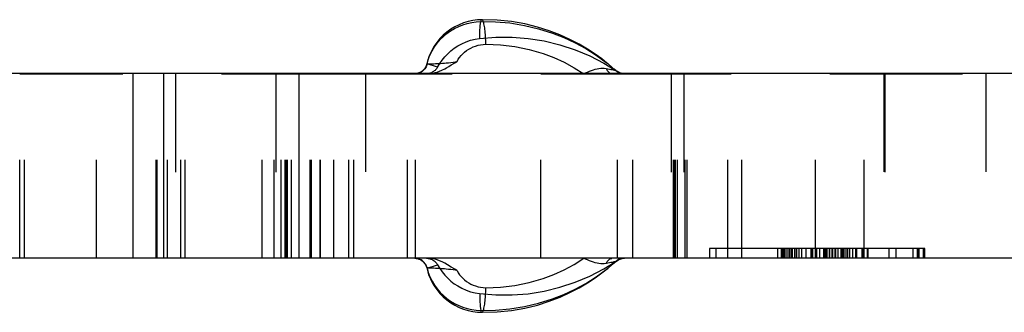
# Model space of a CAD drawing. Header units: inches. Extents: x 3 to 289, y 4 to 291.
# Tile 568 of 634: x 185.691 to 186.691, y 138.884 to 139.181. Entities that reach past the tile are written whole.
import ezdxf

# ---------------------------------------------------------------- set-up
doc = ezdxf.new("R2010")
doc.units = ezdxf.units.IN
doc.header["$LTSCALE"] = 0.5
doc.header["$MEASUREMENT"] = 0
doc.linetypes.add('HIDDEN', pattern=[0.225, 0.15, -0.075])
doc.layers.add('DBU', color=7, linetype='Continuous')

msp = doc.modelspace()

# ---------------------------------------------------------------- linework, layer by layer
at = {"layer": 'DBU', "color": 30, "linetype": 'Continuous'}
for p, q in [((186.151, 139.1806), (186.1463, 139.1795)), ((186.1558, 139.1812), (186.151, 139.1806)), ((186.1606, 139.1814), (186.1558, 139.1812)), ((186.1758, 139.1811), (186.1606, 139.1814)), ((186.1903, 139.1796), (186.1758, 139.1811)), ((186.1287, 139.1717), (186.1247, 139.1689)), ((186.1248, 139.1675), (186.1286, 139.1702)), ((186.1286, 139.1702), (186.1326, 139.1726)), ((186.1328, 139.1742), (186.1287, 139.1717)), ((186.1326, 139.1726), (186.1368, 139.1746)), ((186.1372, 139.1764), (186.1328, 139.1742)), ((186.1368, 139.1746), (186.1411, 139.1763)), ((186.1417, 139.1781), (186.1372, 139.1764)), ((186.1411, 139.1763), (186.1455, 139.1776)), ((186.1463, 139.1795), (186.1417, 139.1781)), ((186.1455, 139.1776), (186.15, 139.1786)), ((186.15, 139.1786), (186.1546, 139.1793)), ((186.1546, 139.1793), (186.1592, 139.1796)), ((186.2039, 139.1772), (186.1903, 139.1796)), ((186.2167, 139.174), (186.2039, 139.1772)), ((186.2286, 139.1703), (186.2167, 139.174)), ((186.2396, 139.166), (186.2286, 139.1703)), ((186.1176, 139.1622), (186.1145, 139.1584)), ((186.1148, 139.1576), (186.1179, 139.1612)), ((186.121, 139.1657), (186.1176, 139.1622)), ((186.1179, 139.1612), (186.1212, 139.1645)), ((186.1247, 139.1689), (186.121, 139.1657)), ((186.1212, 139.1645), (186.1248, 139.1675)), ((186.1443, 139.1589), (186.1488, 139.1605)), ((186.1488, 139.1605), (186.1534, 139.1616)), ((186.1534, 139.1616), (186.158, 139.1624)), ((186.158, 139.1624), (186.1744, 139.1638)), ((186.1744, 139.1638), (186.1909, 139.1638)), ((186.1909, 139.1638), (186.2073, 139.1625)), ((186.2073, 139.1625), (186.2236, 139.1599)), ((186.2498, 139.1614), (186.2396, 139.166)), ((186.2591, 139.1566), (186.2498, 139.1614)), ((186.1098, 139.151), (186.1081, 139.1475)), ((186.1097, 139.1498), (186.1121, 139.1538)), ((186.1118, 139.1544), (186.1098, 139.151)), ((186.1145, 139.1584), (186.1118, 139.1544)), ((186.1121, 139.1538), (186.1148, 139.1576)), ((186.1288, 139.1498), (186.1323, 139.1524)), ((186.1323, 139.1524), (186.1358, 139.1548)), ((186.1358, 139.1548), (186.14, 139.157)), ((186.14, 139.157), (186.1443, 139.1589)), ((186.2236, 139.1599), (186.2396, 139.156)), ((186.2396, 139.156), (186.255, 139.1509)), ((186.255, 139.1509), (186.2699, 139.1447)), ((186.2676, 139.1516), (186.2591, 139.1566)), ((186.2753, 139.1466), (186.2676, 139.1516)), ((186.1054, 139.1402), (186.1045, 139.1364)), ((186.1046, 139.1365), (186.1059, 139.1411)), ((186.1066, 139.1439), (186.1054, 139.1402)), ((186.1059, 139.1411), (186.1076, 139.1455)), ((186.1081, 139.1475), (186.1066, 139.1439)), ((186.1076, 139.1455), (186.1097, 139.1498)), ((186.1175, 139.137), (186.12, 139.1405)), ((186.12, 139.1405), (186.1227, 139.1438)), ((186.1227, 139.1438), (186.1257, 139.1469)), ((186.1257, 139.1469), (186.1288, 139.1498)), ((186.2699, 139.1447), (186.2843, 139.1373)), ((186.2822, 139.1416), (186.2753, 139.1466)), ((186.2869, 139.1378), (186.2822, 139.1416)), ((186.1007, 139.1301), (186.1003, 139.1297)), ((186.1011, 139.1305), (186.1007, 139.1301)), ((186.1016, 139.1311), (186.1011, 139.1305)), ((186.1021, 139.1317), (186.1016, 139.1311)), ((186.1026, 139.1324), (186.1021, 139.1317)), ((186.103, 139.1331), (186.1026, 139.1324)), ((186.1034, 139.1339), (186.103, 139.1331)), ((186.1038, 139.1347), (186.1034, 139.1339)), ((186.104, 139.1356), (186.1038, 139.1347)), ((186.1043, 139.1365), (186.104, 139.1356)), ((186.1044, 139.1365), (186.1043, 139.1365)), ((186.1043, 139.1365), (186.1043, 139.1365)), ((186.1046, 139.1365), (186.1044, 139.1365)), ((186.1133, 139.1305), (186.1127, 139.1299)), ((186.1139, 139.1311), (186.1133, 139.1305)), ((186.1144, 139.1318), (186.1139, 139.1311)), ((186.1149, 139.1325), (186.1144, 139.1318)), ((186.1153, 139.1333), (186.1149, 139.1325)), ((186.1153, 139.1333), (186.1175, 139.137)), ((186.2843, 139.1373), (186.2948, 139.1309)), ((186.2883, 139.1367), (186.2869, 139.1378)), ((186.2882, 139.1368), (186.2931, 139.1326)), ((186.2931, 139.1326), (186.2946, 139.1313)), ((186.2965, 139.1298), (186.2946, 139.1313)), ((186.2948, 139.1309), (186.2965, 139.1298)), ((184.9746, 139.1271), (185.806, 139.1271)), ((185.806, 139.1271), (185.8372, 139.1271)), ((185.8372, 139.1271), (185.9746, 139.1271)), ((185.9746, 138.9391), (185.9746, 139.1271)), ((185.9746, 139.1271), (186.806, 139.1271)), ((186.0958, 139.1271), (186.0957, 139.1271)), ((186.0961, 139.1273), (186.0958, 139.1271)), ((186.0964, 139.1274), (186.0961, 139.1273)), ((186.0968, 139.1275), (186.0964, 139.1274)), ((186.0972, 139.1277), (186.0968, 139.1275)), ((186.0976, 139.1279), (186.0972, 139.1277)), ((186.0979, 139.1281), (186.0976, 139.1279)), ((186.0983, 139.1283), (186.0979, 139.1281)), ((186.0987, 139.1285), (186.0983, 139.1283)), ((186.0991, 139.1288), (186.0987, 139.1285)), ((186.0995, 139.1291), (186.0991, 139.1288)), ((186.0999, 139.1294), (186.0995, 139.1291)), ((186.1003, 139.1297), (186.0999, 139.1294)), ((186.1083, 139.1273), (186.1077, 139.1271)), ((186.1091, 139.1276), (186.1083, 139.1273)), ((186.1098, 139.128), (186.1091, 139.1276)), ((186.1106, 139.1284), (186.1098, 139.128)), ((186.1113, 139.1289), (186.1106, 139.1284)), ((186.112, 139.1294), (186.1113, 139.1289)), ((186.1127, 139.1299), (186.112, 139.1294)), ((186.2965, 139.1298), (186.298, 139.1288)), ((186.299, 139.1282), (186.298, 139.1288)), ((186.2999, 139.1277), (186.299, 139.1282)), ((186.3009, 139.1273), (186.2999, 139.1277)), ((186.3016, 139.1271), (186.3009, 139.1273)), ((185.806, 138.9391), (184.9746, 138.9391)), ((185.8372, 138.9391), (185.806, 138.9391)), ((185.9746, 138.9391), (185.8372, 138.9391)), ((186.806, 138.9391), (185.9746, 138.9391)), ((186.0921, 138.9391), (186.0925, 138.9391)), ((186.0925, 138.9391), (186.093, 138.9391)), ((186.093, 138.9391), (186.0934, 138.939)), ((186.0934, 138.939), (186.094, 138.939)), ((186.094, 138.939), (186.0945, 138.9389)), ((186.0945, 138.9389), (186.0951, 138.9388)), ((186.0951, 138.9388), (186.0956, 138.9386)), ((186.0956, 138.9386), (186.0963, 138.9384)), ((186.0963, 138.9384), (186.0969, 138.9381)), ((186.0969, 138.9381), (186.0975, 138.9379)), ((186.0975, 138.9379), (186.0982, 138.9375)), ((186.0982, 138.9375), (186.0988, 138.9371)), ((186.0988, 138.9371), (186.0995, 138.9367)), ((186.0995, 138.9367), (186.1001, 138.9362)), ((186.1001, 138.9362), (186.1008, 138.9356)), ((186.1008, 138.9356), (186.1014, 138.935)), ((186.1014, 138.935), (186.1019, 138.9343)), ((186.1019, 138.9343), (186.1025, 138.9335)), ((186.1025, 138.9335), (186.1029, 138.9328)), ((186.1029, 138.9328), (186.1034, 138.9319)), ((186.1034, 138.9319), (186.1037, 138.9311)), ((186.1037, 138.9311), (186.104, 138.9302)), ((186.104, 138.9302), (186.1043, 138.9293)), ((186.1041, 138.9391), (186.1049, 138.9391)), ((186.1049, 138.9391), (186.1058, 138.939)), ((186.1058, 138.939), (186.1066, 138.9389)), ((186.1066, 138.9389), (186.1075, 138.9387)), ((186.1075, 138.9387), (186.1083, 138.9384)), ((186.1083, 138.9384), (186.1091, 138.9381)), ((186.1091, 138.9381), (186.1098, 138.9378)), ((186.1098, 138.9378), (186.1106, 138.9373)), ((186.1106, 138.9373), (186.1113, 138.9369)), ((186.1113, 138.9369), (186.112, 138.9364)), ((186.112, 138.9364), (186.1127, 138.9358)), ((186.1127, 138.9358), (186.1133, 138.9352)), ((186.1133, 138.9352), (186.1139, 138.9346)), ((186.1139, 138.9346), (186.1144, 138.9339)), ((186.1144, 138.9339), (186.1149, 138.9332)), ((186.1149, 138.9332), (186.1153, 138.9325)), ((186.1153, 138.9325), (186.1175, 138.9288)), ((186.2843, 138.9285), (186.2948, 138.9348)), ((186.2882, 138.9289), (186.2931, 138.9331)), ((186.2931, 138.9331), (186.2946, 138.9345)), ((186.2946, 138.9345), (186.2965, 138.9359)), ((186.2948, 138.9348), (186.2965, 138.9359)), ((186.2965, 138.9359), (186.298, 138.937)), ((186.298, 138.937), (186.2989, 138.9375)), ((186.2989, 138.9375), (186.2998, 138.938)), ((186.2998, 138.938), (186.3008, 138.9384)), ((186.3008, 138.9384), (186.3018, 138.9387)), ((186.3018, 138.9387), (186.3029, 138.9389)), ((186.3029, 138.9389), (186.3039, 138.9391)), ((186.3039, 138.9391), (186.305, 138.9391)), ((186.1044, 138.9293), (186.1043, 138.9293)), ((186.1043, 138.9293), (186.1043, 138.9293)), ((186.1043, 138.9293), (186.1043, 138.9293)), ((186.1043, 138.9293), (186.1044, 138.9293)), ((186.1045, 138.9293), (186.1044, 138.9293)), ((186.1044, 138.9293), (186.1046, 138.9292)), ((186.1045, 138.9293), (186.1054, 138.9255)), ((186.1054, 138.9255), (186.1066, 138.9218)), ((186.1066, 138.9218), (186.1081, 138.9182)), ((186.1175, 138.9288), (186.12, 138.9253)), ((186.12, 138.9253), (186.1227, 138.9219)), ((186.1227, 138.9219), (186.1257, 138.9188)), ((186.255, 138.9148), (186.2699, 138.921)), ((186.2699, 138.921), (186.2843, 138.9285)), ((186.2753, 138.9192), (186.2822, 138.9242)), ((186.2822, 138.9242), (186.2863, 138.9274)), ((186.2863, 138.9274), (186.2883, 138.9291)), ((186.1081, 138.9182), (186.1098, 138.9147)), ((186.1098, 138.9147), (186.1118, 138.9113)), ((186.1118, 138.9113), (186.1145, 138.9073)), ((186.1257, 138.9188), (186.1288, 138.9159)), ((186.1288, 138.9159), (186.1323, 138.9133)), ((186.1323, 138.9133), (186.1358, 138.911)), ((186.1358, 138.911), (186.14, 138.9087)), ((186.2396, 138.9097), (186.255, 138.9148)), ((186.2591, 138.9092), (186.2676, 138.9141)), ((186.2676, 138.9141), (186.2753, 138.9192)), ((186.1145, 138.9073), (186.1176, 138.9035)), ((186.1176, 138.9035), (186.1211, 138.9)), ((186.1211, 138.9), (186.1247, 138.8968)), ((186.14, 138.9087), (186.1443, 138.9068)), ((186.1443, 138.9068), (186.1488, 138.9052)), ((186.1488, 138.9052), (186.1534, 138.9041)), ((186.1534, 138.9041), (186.158, 138.9033)), ((186.158, 138.9033), (186.1744, 138.902)), ((186.1744, 138.902), (186.1909, 138.9019)), ((186.1909, 138.9019), (186.2073, 138.9032)), ((186.2073, 138.9032), (186.2236, 138.9058)), ((186.2236, 138.9058), (186.2396, 138.9097)), ((186.2397, 138.8997), (186.2498, 138.9043)), ((186.2498, 138.9043), (186.2591, 138.9092)), ((186.1247, 138.8968), (186.1287, 138.894)), ((186.1287, 138.894), (186.1329, 138.8915)), ((186.1329, 138.8915), (186.1372, 138.8893)), ((186.2039, 138.8885), (186.2167, 138.8917)), ((186.2167, 138.8917), (186.2286, 138.8955)), ((186.2286, 138.8955), (186.2397, 138.8997)), ((186.1372, 138.8893), (186.1417, 138.8876)), ((186.1417, 138.8876), (186.1463, 138.8862)), ((186.1463, 138.8862), (186.151, 138.8852)), ((186.151, 138.8852), (186.1558, 138.8845)), ((186.1558, 138.8845), (186.1606, 138.8843)), ((186.1606, 138.8843), (186.1758, 138.8847)), ((186.1758, 138.8847), (186.1903, 138.8861)), ((186.1903, 138.8861), (186.2039, 138.8885))]:
    msp.add_line(p, q, dxfattribs=at)
at = {"layer": 'DBU', "color": 4, "linetype": 'Continuous'}
for p, q in [((186.1594, 139.1803), (186.1592, 139.1796)), ((186.1597, 139.1808), (186.1594, 139.1803)), ((186.16, 139.1812), (186.1597, 139.1808)), ((186.1602, 139.1814), (186.16, 139.1812)), ((186.1605, 139.1815), (186.1602, 139.1814)), ((186.1606, 139.1814), (186.1605, 139.1815)), ((186.1592, 139.1796), (186.174, 139.1794)), ((186.174, 139.1794), (186.1888, 139.1781)), ((186.1888, 139.1781), (186.2035, 139.1757)), ((186.2035, 139.1757), (186.2179, 139.1722)), ((186.2179, 139.1722), (186.2321, 139.1678)), ((186.2321, 139.1678), (186.2437, 139.1633)), ((186.2437, 139.1633), (186.255, 139.1581)), ((186.255, 139.1581), (186.2659, 139.1521)), ((186.2659, 139.1521), (186.2765, 139.1455)), ((186.2765, 139.1455), (186.2865, 139.1381)), ((186.1011, 139.1301), (186.1003, 139.1294)), ((186.1018, 139.1309), (186.1011, 139.1301)), ((186.1025, 139.1317), (186.1018, 139.1309)), ((186.1031, 139.1326), (186.1025, 139.1317)), ((186.1036, 139.1335), (186.1031, 139.1326)), ((186.104, 139.1345), (186.1036, 139.1335)), ((186.1043, 139.1355), (186.104, 139.1345)), ((186.1046, 139.1365), (186.1043, 139.1355)), ((186.1043, 139.1365), (186.1043, 139.1365)), ((186.1043, 139.1365), (186.1044, 139.1364)), ((186.1044, 139.1364), (186.1045, 139.1364)), ((186.1153, 139.1333), (186.1046, 139.1365)), ((186.2865, 139.1381), (186.2882, 139.1368)), ((185.806, 138.9391), (185.806, 139.1271)), ((185.8372, 138.9391), (185.8372, 139.1271)), ((186.0967, 139.1273), (186.096, 139.1271)), ((186.0976, 139.1277), (186.0967, 139.1273)), ((186.0986, 139.1282), (186.0976, 139.1277)), ((186.0995, 139.1288), (186.0986, 139.1282)), ((186.1003, 139.1294), (186.0995, 139.1288)), ((186.0936, 138.9391), (186.0925, 138.9391)), ((186.0946, 138.9389), (186.0936, 138.9391)), ((186.0957, 138.9387), (186.0946, 138.9389)), ((186.0967, 138.9384), (186.0957, 138.9387)), ((186.0976, 138.938), (186.0967, 138.9384)), ((186.0986, 138.9375), (186.0976, 138.938)), ((186.0995, 138.937), (186.0986, 138.9375)), ((186.1003, 138.9363), (186.0995, 138.937)), ((186.1011, 138.9356), (186.1003, 138.9363)), ((186.1018, 138.9349), (186.1011, 138.9356)), ((186.1025, 138.934), (186.1018, 138.9349)), ((186.1031, 138.9332), (186.1025, 138.934)), ((186.1036, 138.9322), (186.1031, 138.9332)), ((186.104, 138.9313), (186.1036, 138.9322)), ((186.1043, 138.9303), (186.104, 138.9313)), ((186.1046, 138.9292), (186.1043, 138.9303)), ((186.1046, 138.9292), (186.1153, 138.9325)), ((186.1046, 138.9292), (186.1059, 138.9247)), ((186.1059, 138.9247), (186.1076, 138.9202)), ((186.1076, 138.9202), (186.1097, 138.916)), ((186.2659, 138.9136), (186.2765, 138.9202)), ((186.2765, 138.9202), (186.2865, 138.9276)), ((186.2865, 138.9276), (186.2882, 138.9289)), ((186.1097, 138.916), (186.1121, 138.9119)), ((186.1121, 138.9119), (186.1148, 138.9081)), ((186.255, 138.9077), (186.2659, 138.9136)), ((186.1148, 138.9081), (186.1179, 138.9045)), ((186.1179, 138.9045), (186.1212, 138.9012)), ((186.1212, 138.9012), (186.1248, 138.8982)), ((186.2321, 138.898), (186.2437, 138.9025)), ((186.2437, 138.9025), (186.255, 138.9077)), ((186.1248, 138.8982), (186.1286, 138.8955)), ((186.1286, 138.8955), (186.1326, 138.8932)), ((186.1326, 138.8932), (186.1368, 138.8911)), ((186.1368, 138.8911), (186.1411, 138.8895)), ((186.1888, 138.8877), (186.2035, 138.8901)), ((186.2035, 138.8901), (186.2179, 138.8935)), ((186.2179, 138.8935), (186.2321, 138.898)), ((186.1411, 138.8895), (186.1455, 138.8881)), ((186.1455, 138.8881), (186.15, 138.8871)), ((186.15, 138.8871), (186.1546, 138.8864)), ((186.1546, 138.8864), (186.1592, 138.8861)), ((186.1592, 138.8861), (186.174, 138.8864)), ((186.1592, 138.8861), (186.1594, 138.8854)), ((186.1594, 138.8854), (186.1597, 138.8849)), ((186.1597, 138.8849), (186.16, 138.8845)), ((186.16, 138.8845), (186.1602, 138.8843)), ((186.1602, 138.8843), (186.1605, 138.8843)), ((186.1605, 138.8843), (186.1606, 138.8843)), ((186.174, 138.8864), (186.1888, 138.8877))]:
    msp.add_line(p, q, dxfattribs=at)
at = {"layer": 'DBU', "color": 254, "linetype": 'HIDDEN'}
for p, q in [((186.1608, 139.1813), (186.1606, 139.1814)), ((186.1611, 139.181), (186.1608, 139.1813)), ((186.1614, 139.1806), (186.1611, 139.181)), ((186.1617, 139.18), (186.1614, 139.1806)), ((186.1619, 139.1792), (186.1617, 139.18)), ((186.1622, 139.1783), (186.1619, 139.1792)), ((186.1624, 139.1772), (186.1622, 139.1783)), ((186.1627, 139.176), (186.1624, 139.1772)), ((186.1629, 139.1747), (186.1627, 139.176)), ((186.1632, 139.1732), (186.1629, 139.1747)), ((186.1634, 139.1716), (186.1632, 139.1732)), ((186.1635, 139.17), (186.1634, 139.1716)), ((186.1637, 139.1682), (186.1635, 139.17)), ((186.1639, 139.1664), (186.1637, 139.1682)), ((186.164, 139.1645), (186.1639, 139.1664)), ((186.1641, 139.1625), (186.164, 139.1645)), ((186.1642, 139.1605), (186.1641, 139.1625)), ((186.1643, 139.1585), (186.1642, 139.1605)), ((186.1428, 139.1486), (186.1448, 139.1501)), ((186.1448, 139.1501), (186.1469, 139.1515)), ((186.1469, 139.1515), (186.149, 139.1527)), ((186.149, 139.1527), (186.1514, 139.1538)), ((186.1514, 139.1538), (186.1539, 139.1547)), ((186.1539, 139.1547), (186.1564, 139.1555)), ((186.1564, 139.1555), (186.159, 139.156)), ((186.159, 139.156), (186.1617, 139.1563)), ((186.1617, 139.1563), (186.1643, 139.1565)), ((186.1643, 139.1565), (186.1643, 139.1585)), ((186.1643, 139.1565), (186.1791, 139.156)), ((186.1791, 139.156), (186.1938, 139.1543)), ((186.1938, 139.1543), (186.2083, 139.1513)), ((186.2083, 139.1513), (186.2225, 139.1471)), ((186.1351, 139.1391), (186.1363, 139.1412)), ((186.1363, 139.1412), (186.1377, 139.1432)), ((186.1377, 139.1432), (186.1393, 139.1452)), ((186.1393, 139.1452), (186.141, 139.1469)), ((186.141, 139.1469), (186.1428, 139.1486)), ((186.2225, 139.1471), (186.2333, 139.143)), ((186.2333, 139.143), (186.2438, 139.1382)), ((186.1045, 139.1364), (186.1046, 139.1364)), ((186.1046, 139.1364), (186.1049, 139.1365)), ((186.1049, 139.1365), (186.1053, 139.1365)), ((186.1053, 139.1365), (186.1058, 139.1365)), ((186.1058, 139.1365), (186.1064, 139.1365)), ((186.1064, 139.1365), (186.1071, 139.1365)), ((186.1071, 139.1365), (186.1079, 139.1365)), ((186.1079, 139.1365), (186.1088, 139.1366)), ((186.1088, 139.1366), (186.1101, 139.1366)), ((186.1101, 139.1366), (186.1115, 139.1367)), ((186.1115, 139.1367), (186.1131, 139.1368)), ((186.1131, 139.1368), (186.1148, 139.1369)), ((186.1148, 139.1369), (186.1165, 139.137)), ((186.1165, 139.137), (186.1183, 139.1371)), ((186.1173, 139.1292), (186.1198, 139.1303)), ((186.1183, 139.1371), (186.1202, 139.1373)), ((186.1198, 139.1303), (186.1226, 139.1317)), ((186.1202, 139.1373), (186.1222, 139.1374)), ((186.1222, 139.1374), (186.1241, 139.1376)), ((186.1226, 139.1317), (186.1245, 139.1327)), ((186.1241, 139.1376), (186.1264, 139.1378)), ((186.1245, 139.1327), (186.1267, 139.134)), ((186.1264, 139.1378), (186.1287, 139.1381)), ((186.1267, 139.134), (186.1292, 139.1355)), ((186.1287, 139.1381), (186.131, 139.1384)), ((186.1292, 139.1355), (186.1335, 139.1381)), ((186.131, 139.1384), (186.1331, 139.1388)), ((186.1331, 139.1388), (186.1351, 139.1391)), ((186.1335, 139.1381), (186.1346, 139.1388)), ((186.1346, 139.1388), (186.1349, 139.139)), ((186.1349, 139.139), (186.135, 139.1391)), ((186.135, 139.1391), (186.1351, 139.1391)), ((186.2438, 139.1382), (186.254, 139.1327)), ((186.254, 139.1327), (186.2637, 139.1266)), ((186.2717, 139.1298), (186.2736, 139.1305)), ((186.2736, 139.1305), (186.2755, 139.1311)), ((186.2755, 139.1311), (186.2774, 139.1316)), ((186.2774, 139.1316), (186.2792, 139.132)), ((186.2792, 139.132), (186.2811, 139.1322)), ((186.2811, 139.1322), (186.2829, 139.1322)), ((186.2829, 139.1322), (186.2846, 139.1322)), ((186.2846, 139.1322), (186.2864, 139.1319)), ((186.2864, 139.1319), (186.2881, 139.1316)), ((186.2864, 139.1319), (186.2868, 139.1311)), ((186.2868, 139.1311), (186.2872, 139.1304)), ((186.2872, 139.1304), (186.2877, 139.1297)), ((186.2881, 139.1316), (186.2898, 139.1313)), ((186.2898, 139.1313), (186.2914, 139.131)), ((186.2914, 139.131), (186.2928, 139.1307)), ((186.2928, 139.1307), (186.2937, 139.1305)), ((186.2937, 139.1305), (186.2944, 139.1304)), ((186.2944, 139.1304), (186.295, 139.1302)), ((186.295, 139.1302), (186.2954, 139.1302)), ((186.2954, 139.1302), (186.2957, 139.1301)), ((186.2957, 139.1301), (186.2959, 139.13)), ((186.2959, 139.13), (186.296, 139.13)), ((185.6909, 138.9391), (185.6909, 139.1266)), ((185.6909, 139.1266), (185.6958, 139.1266)), ((185.6958, 138.9391), (185.6958, 139.1266)), ((185.6958, 139.1266), (185.9628, 139.1266)), ((185.7689, 138.9391), (185.7689, 139.1266)), ((185.8296, 138.9391), (185.8296, 139.1266)), ((185.8306, 138.9391), (185.8306, 139.1271)), ((185.841, 138.9391), (185.841, 139.1271)), ((185.8491, 139.1266), (185.8491, 138.9391)), ((185.8545, 138.9391), (185.8545, 139.1266)), ((185.8588, 138.9391), (185.8588, 139.1266)), ((185.9373, 138.9391), (185.9373, 139.1266)), ((185.9493, 138.9391), (185.9493, 139.1266)), ((185.951, 139.1271), (185.951, 138.9391)), ((185.951, 139.1266), (185.951, 138.9391)), ((185.9564, 138.9391), (185.9564, 139.1266)), ((185.9604, 138.9391), (185.9604, 139.1266)), ((185.9615, 138.9391), (185.9615, 139.1271)), ((185.9628, 138.9391), (185.9628, 139.1266)), ((185.9628, 139.1266), (185.986, 139.1266)), ((185.9669, 138.9391), (185.9669, 139.1266)), ((185.986, 138.9391), (185.986, 139.1271)), ((185.986, 138.9391), (185.986, 139.1266)), ((185.986, 139.1266), (185.996, 139.1266)), ((185.9871, 138.9391), (185.9871, 139.1271)), ((185.996, 138.9391), (185.996, 139.1266)), ((185.996, 139.1266), (186.0302, 139.1266)), ((185.9963, 138.9391), (185.9963, 139.1271)), ((186.0098, 138.9391), (186.0098, 139.1271)), ((186.0098, 138.9391), (186.0098, 139.1266)), ((186.0252, 138.9391), (186.0252, 139.1271)), ((186.0252, 138.9391), (186.0252, 139.1266)), ((186.0302, 138.9391), (186.0302, 139.1266)), ((186.0302, 139.1266), (186.2201, 139.1266)), ((186.0421, 139.1271), (186.0421, 138.9391)), ((186.0846, 138.9391), (186.0846, 139.1271)), ((186.0846, 138.9391), (186.0846, 139.1266)), ((186.0936, 139.1267), (186.0925, 139.1266)), ((186.0928, 138.9391), (186.0928, 139.1271)), ((186.0928, 138.9391), (186.0928, 139.1266)), ((186.0946, 139.1268), (186.0936, 139.1267)), ((186.0942, 139.1267), (186.0943, 139.1267)), ((186.0943, 139.1267), (186.0942, 139.1267)), ((186.0942, 139.1267), (186.0942, 139.1267)), ((186.0943, 139.1267), (186.0943, 139.1266)), ((186.0944, 139.1267), (186.0943, 139.1267)), ((186.0943, 139.1266), (186.0945, 139.1266)), ((186.0945, 139.1268), (186.0944, 139.1267)), ((186.0948, 139.1268), (186.0945, 139.1268)), ((186.0945, 139.1266), (186.0949, 139.1266)), ((186.0957, 139.127), (186.0946, 139.1268)), ((186.095, 139.1269), (186.0948, 139.1268)), ((186.0949, 139.1266), (186.0953, 139.1266)), ((186.0952, 139.127), (186.095, 139.1269)), ((186.0955, 139.127), (186.0952, 139.127)), ((186.0953, 139.1266), (186.0959, 139.1266)), ((186.0957, 139.1271), (186.0955, 139.127)), ((186.096, 139.1271), (186.0957, 139.127)), ((186.0959, 139.1266), (186.0967, 139.1266)), ((186.0967, 139.1266), (186.0977, 139.1266)), ((186.1049, 139.1266), (186.1041, 139.1266)), ((186.1058, 139.1267), (186.1049, 139.1266)), ((186.1056, 139.1266), (186.1074, 139.1267)), ((186.1066, 139.1269), (186.1058, 139.1267)), ((186.1075, 139.1271), (186.1066, 139.1269)), ((186.1074, 139.1267), (186.1091, 139.1269)), ((186.1077, 139.1271), (186.1075, 139.1271)), ((186.1091, 139.1269), (186.111, 139.1272)), ((186.111, 139.1272), (186.1129, 139.1277)), ((186.1129, 139.1277), (186.1148, 139.1283)), ((186.1148, 139.1283), (186.1173, 139.1292)), ((186.2201, 138.9391), (186.2201, 139.1266)), ((186.2201, 139.1266), (186.3136, 139.1266)), ((186.2637, 139.1266), (186.2657, 139.1274)), ((186.2657, 139.1274), (186.2677, 139.1283)), ((186.2677, 139.1283), (186.2697, 139.1291)), ((186.2697, 139.1291), (186.2717, 139.1298)), ((186.2877, 139.1297), (186.2883, 139.1291)), ((186.2883, 139.1291), (186.2888, 139.1285)), ((186.2888, 139.1285), (186.2894, 139.128)), ((186.2894, 139.128), (186.29, 139.1276)), ((186.29, 139.1276), (186.2907, 139.1272)), ((186.2907, 139.1272), (186.2913, 139.127)), ((186.2913, 139.127), (186.292, 139.1268)), ((186.292, 139.1268), (186.2923, 139.1267)), ((186.2981, 138.9391), (186.2981, 139.1271)), ((186.2981, 138.9391), (186.2981, 139.1266)), ((186.3019, 139.127), (186.3016, 139.1271)), ((186.303, 139.1268), (186.3019, 139.127)), ((186.304, 139.1267), (186.303, 139.1268)), ((186.305, 139.1266), (186.304, 139.1267)), ((186.3136, 138.9391), (186.3136, 139.1266)), ((186.3136, 139.1266), (186.5486, 139.1266)), ((186.3527, 139.1271), (186.3527, 138.9391)), ((186.3527, 139.1266), (186.3527, 138.9391)), ((186.3549, 138.9391), (186.3549, 139.1271)), ((186.3549, 138.9391), (186.3549, 139.1266)), ((186.3563, 138.9391), (186.3563, 139.1271)), ((186.3563, 138.9391), (186.3563, 139.1266)), ((186.3571, 138.9391), (186.3571, 139.1271)), ((186.3589, 138.9391), (186.3589, 139.1271)), ((186.3589, 138.9391), (186.3589, 139.1266)), ((186.3655, 139.1266), (186.3655, 138.9391)), ((186.3669, 138.9391), (186.3669, 139.1266)), ((186.3687, 138.9391), (186.3687, 139.1266)), ((186.41, 138.9391), (186.41, 139.1266)), ((186.4244, 138.9391), (186.4244, 139.1271)), ((186.4993, 138.9391), (186.4993, 139.1266)), ((186.5486, 139.1266), (186.6909, 139.1266)), ((186.5486, 138.9391), (186.5486, 139.1266)), ((186.5686, 139.1271), (186.5686, 138.9391)), ((186.5696, 139.1266), (186.5696, 138.9391)), ((186.6721, 139.1271), (186.6721, 138.9391)), ((186.3916, 138.9491), (186.3916, 138.9391)), ((186.4645, 138.9491), (186.3916, 138.9491)), ((186.3979, 138.9491), (186.3979, 138.9391)), ((186.461, 138.9391), (186.461, 138.9491)), ((186.5521, 138.9491), (186.4645, 138.9491)), ((186.4645, 138.9391), (186.4645, 138.9491)), ((186.4653, 138.9391), (186.4653, 138.9491)), ((186.4666, 138.9391), (186.4666, 138.9491)), ((186.4669, 138.9391), (186.4669, 138.9491)), ((186.4676, 138.9391), (186.4676, 138.9491)), ((186.4692, 138.9391), (186.4692, 138.9491)), ((186.4693, 138.9391), (186.4693, 138.9491)), ((186.4713, 138.9391), (186.4713, 138.9491)), ((186.4732, 138.9491), (186.4732, 138.9391)), ((186.4732, 138.9391), (186.4732, 138.9491)), ((186.4751, 138.9391), (186.4751, 138.9491)), ((186.4754, 138.9391), (186.4754, 138.9491)), ((186.4757, 138.9391), (186.4757, 138.9491)), ((186.478, 138.9391), (186.478, 138.9491)), ((186.4781, 138.9391), (186.4781, 138.9491)), ((186.4799, 138.9391), (186.4799, 138.9491)), ((186.4799, 138.9491), (186.4799, 138.9391)), ((186.4825, 138.9391), (186.4825, 138.9491)), ((186.4853, 138.9391), (186.4853, 138.9491)), ((186.4898, 138.9391), (186.4898, 138.9491)), ((186.4947, 138.9391), (186.4947, 138.9491)), ((186.4956, 138.9391), (186.4956, 138.9491)), ((186.4962, 138.9391), (186.4962, 138.9491)), ((186.4965, 138.9391), (186.4965, 138.9491)), ((186.5001, 138.9391), (186.5001, 138.9491)), ((186.5004, 138.9391), (186.5004, 138.9491)), ((186.5037, 138.9391), (186.5037, 138.9491)), ((186.5076, 138.9391), (186.5076, 138.9491)), ((186.5089, 138.9391), (186.5089, 138.9491)), ((186.5093, 138.9391), (186.5093, 138.9491)), ((186.5097, 138.9391), (186.5097, 138.9491)), ((186.5101, 138.9391), (186.5101, 138.9491)), ((186.5104, 138.9391), (186.5104, 138.9491)), ((186.5111, 138.9391), (186.5111, 138.9491)), ((186.5134, 138.9391), (186.5134, 138.9491)), ((186.5137, 138.9391), (186.5137, 138.9491)), ((186.516, 138.9391), (186.516, 138.9491)), ((186.5169, 138.9391), (186.5169, 138.9491)), ((186.5192, 138.9391), (186.5192, 138.9491)), ((186.5195, 138.9391), (186.5195, 138.9491)), ((186.5199, 138.9391), (186.5199, 138.9491)), ((186.522, 138.9391), (186.522, 138.9491)), ((186.5222, 138.9391), (186.5222, 138.9491)), ((186.5253, 138.9391), (186.5253, 138.9491)), ((186.526, 138.9391), (186.526, 138.9491)), ((186.5268, 138.9391), (186.5268, 138.9491)), ((186.5279, 138.9391), (186.5279, 138.9491)), ((186.5284, 138.9391), (186.5284, 138.9491)), ((186.5304, 138.9391), (186.5304, 138.9491)), ((186.5321, 138.9391), (186.5321, 138.9491)), ((186.5341, 138.9391), (186.5341, 138.9491)), ((186.5369, 138.9391), (186.5369, 138.9491)), ((186.54, 138.9391), (186.54, 138.9491)), ((186.5411, 138.9391), (186.5411, 138.9491)), ((186.5466, 138.9391), (186.5466, 138.9491)), ((186.5478, 138.9391), (186.5478, 138.9491)), ((186.6044, 138.9491), (186.5521, 138.9491)), ((186.5521, 138.9391), (186.5521, 138.9491)), ((186.5525, 138.9391), (186.5525, 138.9491)), ((186.5738, 138.9391), (186.5738, 138.9491)), ((186.5809, 138.9391), (186.5809, 138.9491)), ((186.5982, 138.9391), (186.5982, 138.9491)), ((186.6026, 138.9391), (186.6026, 138.9491)), ((186.6038, 138.9391), (186.6038, 138.9491)), ((186.6089, 138.9491), (186.6044, 138.9491)), ((186.6044, 138.9391), (186.6044, 138.9491)), ((186.6101, 138.9491), (186.6089, 138.9491)), ((186.6089, 138.9391), (186.6089, 138.9491)), ((186.6101, 138.9391), (186.6101, 138.9491)), ((186.1074, 138.9391), (186.1056, 138.9391)), ((186.1092, 138.9389), (186.1074, 138.9391)), ((186.111, 138.9385), (186.1092, 138.9389)), ((186.1129, 138.9381), (186.111, 138.9385)), ((186.1148, 138.9375), (186.1129, 138.9381)), ((186.1173, 138.9366), (186.1148, 138.9375)), ((186.1199, 138.9354), (186.1173, 138.9366)), ((186.1226, 138.9341), (186.1199, 138.9354)), ((186.1255, 138.9324), (186.1226, 138.9341)), ((186.1292, 138.9302), (186.1255, 138.9324)), ((186.1334, 138.9276), (186.1292, 138.9302)), ((186.2438, 138.9275), (186.254, 138.933)), ((186.254, 138.933), (186.2637, 138.9391)), ((186.2657, 138.9383), (186.2637, 138.9391)), ((186.2677, 138.9375), (186.2657, 138.9383)), ((186.2697, 138.9366), (186.2677, 138.9375)), ((186.2717, 138.9359), (186.2697, 138.9366)), ((186.2736, 138.9352), (186.2717, 138.9359)), ((186.2755, 138.9346), (186.2736, 138.9352)), ((186.2774, 138.9341), (186.2755, 138.9346)), ((186.2792, 138.9338), (186.2774, 138.9341)), ((186.2811, 138.9336), (186.2792, 138.9338)), ((186.2829, 138.9335), (186.2811, 138.9336)), ((186.2846, 138.9336), (186.2829, 138.9335)), ((186.2864, 138.9338), (186.2846, 138.9336)), ((186.2864, 138.9338), (186.2868, 138.9346)), ((186.2881, 138.9341), (186.2864, 138.9338)), ((186.2868, 138.9346), (186.2872, 138.9353)), ((186.2872, 138.9353), (186.2877, 138.936)), ((186.2877, 138.936), (186.2883, 138.9367)), ((186.2898, 138.9345), (186.2881, 138.9341)), ((186.2883, 138.9367), (186.2888, 138.9372)), ((186.2888, 138.9372), (186.2894, 138.9377)), ((186.2894, 138.9377), (186.29, 138.9381)), ((186.2914, 138.9348), (186.2898, 138.9345)), ((186.29, 138.9381), (186.2907, 138.9385)), ((186.2907, 138.9385), (186.2913, 138.9388)), ((186.2913, 138.9388), (186.292, 138.939)), ((186.2928, 138.935), (186.2914, 138.9348)), ((186.292, 138.939), (186.2923, 138.939)), ((186.2937, 138.9352), (186.2928, 138.935)), ((186.2944, 138.9354), (186.2937, 138.9352)), ((186.295, 138.9355), (186.2944, 138.9354)), ((186.2954, 138.9356), (186.295, 138.9355)), ((186.2957, 138.9356), (186.2954, 138.9356)), ((186.2959, 138.9357), (186.2957, 138.9356)), ((186.296, 138.9358), (186.2959, 138.9357)), ((186.298, 138.937), (186.296, 138.9358)), ((186.1046, 138.9293), (186.1045, 138.9293)), ((186.1049, 138.9293), (186.1046, 138.9293)), ((186.1053, 138.9293), (186.1049, 138.9293)), ((186.1058, 138.9293), (186.1053, 138.9293)), ((186.1064, 138.9292), (186.1058, 138.9293)), ((186.1071, 138.9292), (186.1064, 138.9292)), ((186.1079, 138.9292), (186.1071, 138.9292)), ((186.1088, 138.9291), (186.1079, 138.9292)), ((186.1101, 138.9291), (186.1088, 138.9291)), ((186.1115, 138.929), (186.1101, 138.9291)), ((186.1131, 138.9289), (186.1115, 138.929)), ((186.1148, 138.9289), (186.1131, 138.9289)), ((186.1165, 138.9287), (186.1148, 138.9289)), ((186.1183, 138.9286), (186.1165, 138.9287)), ((186.1202, 138.9285), (186.1183, 138.9286)), ((186.1222, 138.9283), (186.1202, 138.9285)), ((186.1241, 138.9281), (186.1222, 138.9283)), ((186.1264, 138.9279), (186.1241, 138.9281)), ((186.1287, 138.9276), (186.1264, 138.9279)), ((186.131, 138.9273), (186.1287, 138.9276)), ((186.1331, 138.927), (186.131, 138.9273)), ((186.1351, 138.9266), (186.1331, 138.927)), ((186.1349, 138.9267), (186.1334, 138.9276)), ((186.1351, 138.9266), (186.1349, 138.9267)), ((186.1351, 138.9266), (186.1363, 138.9245)), ((186.1363, 138.9245), (186.1377, 138.9225)), ((186.1377, 138.9225), (186.1393, 138.9206)), ((186.1393, 138.9206), (186.141, 138.9188)), ((186.2225, 138.9186), (186.2333, 138.9227)), ((186.2333, 138.9227), (186.2438, 138.9275)), ((186.141, 138.9188), (186.1428, 138.9171)), ((186.1428, 138.9171), (186.1448, 138.9156)), ((186.1448, 138.9156), (186.1469, 138.9142)), ((186.1469, 138.9142), (186.149, 138.913)), ((186.149, 138.913), (186.1514, 138.9119)), ((186.1514, 138.9119), (186.1539, 138.911)), ((186.1539, 138.911), (186.1564, 138.9103)), ((186.1564, 138.9103), (186.159, 138.9097)), ((186.1791, 138.9097), (186.1938, 138.9114)), ((186.1938, 138.9114), (186.2083, 138.9144)), ((186.2083, 138.9144), (186.2225, 138.9186)), ((186.159, 138.9097), (186.1617, 138.9094)), ((186.1617, 138.9094), (186.1643, 138.9093)), ((186.1639, 138.8994), (186.164, 138.9013)), ((186.164, 138.9013), (186.1641, 138.9032)), ((186.1641, 138.9032), (186.1642, 138.9052)), ((186.1642, 138.9052), (186.1643, 138.9072)), ((186.1643, 138.9093), (186.1791, 138.9097)), ((186.1643, 138.9072), (186.1643, 138.9093)), ((186.1627, 138.8897), (186.1629, 138.8911)), ((186.1629, 138.8911), (186.1632, 138.8925)), ((186.1632, 138.8925), (186.1634, 138.8941)), ((186.1634, 138.8941), (186.1635, 138.8958)), ((186.1635, 138.8958), (186.1637, 138.8975)), ((186.1637, 138.8975), (186.1639, 138.8994)), ((186.1606, 138.8843), (186.1608, 138.8844)), ((186.1608, 138.8844), (186.1611, 138.8847)), ((186.1611, 138.8847), (186.1614, 138.8851)), ((186.1614, 138.8851), (186.1617, 138.8858)), ((186.1617, 138.8858), (186.1619, 138.8865)), ((186.1619, 138.8865), (186.1622, 138.8875)), ((186.1622, 138.8875), (186.1624, 138.8885)), ((186.1624, 138.8885), (186.1627, 138.8897))]:
    msp.add_line(p, q, dxfattribs=at)
at = {"layer": 'DBU', "color": 4, "linetype": 'Continuous', "extrusion": (0, 0, -1)}
msp.add_arc((-186.2668, 139.1639), 0.1087, 359.2206, 8.2982, dxfattribs=at)
at = {"layer": 'DBU', "color": 254, "linetype": 'HIDDEN', "extrusion": (0, 0, -1)}
for centre, radius, start, end in [((-186.3054, 139.1434), 0.0164, 296.7179, 305.1023), ((-186.3045, 139.1391), 0.0125, 280.7648, 313.0538), ((-186.3045, 139.1391), 0.0125, 269.9999, 280.7652)]:
    msp.add_arc(centre, radius, start, end, dxfattribs=at)
at = {"layer": 'DBU', "color": 254, "linetype": 'HIDDEN'}
for start, end in [(100.7649, 133.0539), (90, 100.7653)]:
    msp.add_arc((186.3045, 138.9266), 0.0125, start, end, dxfattribs=at)
at = {"layer": 'DBU', "color": 4, "linetype": 'Continuous'}
msp.add_arc((186.2668, 138.9018), 0.1087, 179.2206, 188.2982, dxfattribs=at)

doc.saveas('drawing.dxf')
